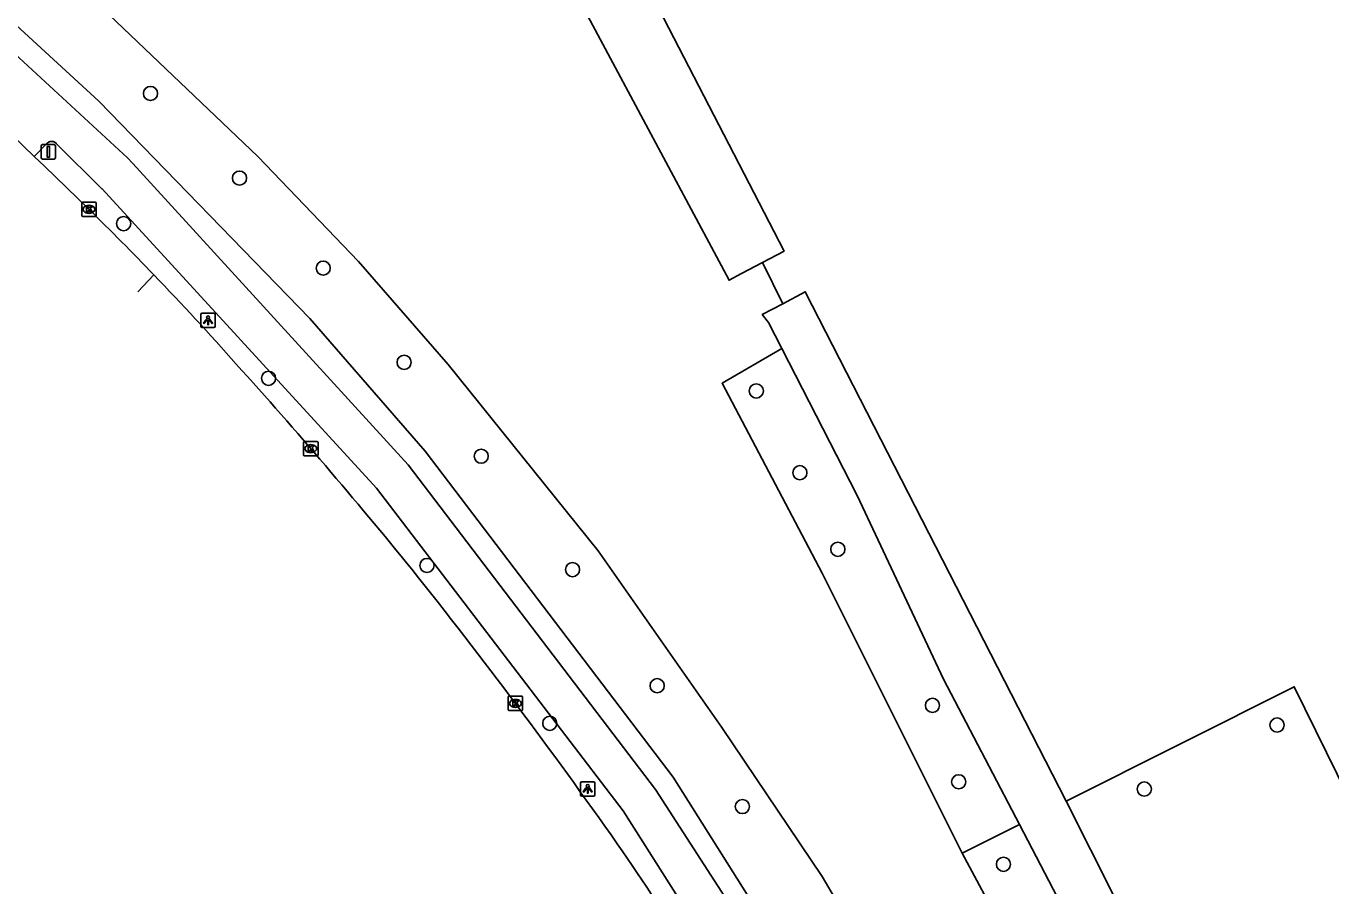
# Model space of a CAD drawing. Extents: x 162722 to 165099, y 384721 to 386283.
# Drawn here: x 163445 to 163535.2, y 385170.8 to 385230.3 of the extents above; entities that cross this region are included whole.
import ezdxf

# ---------------------------------------------------------------- set-up
doc = ezdxf.new("R2010")
doc.units = 0
for name, color, linetype in [('IMGEO_Berm_groen', 7, 'Continuous'), ('IMGEO_Boom', 7, 'Continuous'), ('IMGEO_Fietspad_gesloten', 7, 'Continuous'), ('IMGEO_Grasland_agrarisch', 7, 'Continuous'), ('IMGEO_Hek', 7, 'Continuous'), ('IMGEO_Kolk', 7, 'Continuous'), ('IMGEO_Lichtpunt', 7, 'Continuous'), ('IMGEO_Loofbos', 7, 'Continuous'), ('IMGEO_Rijbaan_lokaal_gesloten', 7, 'Continuous'), ('IMGEO_Verkeersbordpaal', 7, 'Continuous'), ('IMGEO_Waterloop', 7, 'Continuous')]:
    doc.layers.add(name, color=color, linetype=linetype)

msp = doc.modelspace()

# ---------------------------------------------------------------- linework, layer by layer
at = {"layer": 'IMGEO_Berm_groen'}
msp.add_lwpolyline([(163519.097, 385128.692), (163505.675, 385153.038), (163497.177, 385166.511), (163489.71, 385178.351), (163472.561, 385200.893), (163464.607, 385210.068), (163450.028, 385225.1), (163438.302, 385235.875), (163416.097, 385254.616), (163390.479, 385274.017), (163360.062, 385295.459), (163332.074, 385313.779), (163322.62, 385319.541)], dxfattribs=at)
at = {"layer": 'IMGEO_Boom'}
for centre in [(163453.588, 385225.624), (163459.738, 385219.772), (163451.731, 385216.624), (163465.521, 385213.549), (163471.115, 385207.034), (163461.747, 385205.928), (163495.448, 385205.057), (163476.442, 385200.542), (163498.459, 385199.405), (163501.082, 385194.109), (163472.69, 385192.993), (163482.751, 385192.703), (163488.6, 385184.679), (163507.62, 385183.318), (163481.18, 385182.08), (163531.434, 385181.961), (163509.435, 385178.036), (163522.259, 385177.537), (163494.485, 385176.324), (163512.529, 385172.332)]:
    msp.add_circle(centre, 0.489, dxfattribs=at)
at = {"layer": 'IMGEO_Fietspad_gesloten'}
for points in [[(163517.235, 385129.018), (163512.539, 385137.48), (163500, 385159.655), (163488.476, 385177.495), (163471.396, 385199.947), (163452.378, 385220.784), (163451.995, 385221.167), (163437.31, 385234.749), (163431.265, 385239.951), (163419.271, 385250), (163415.16, 385253.444), (163397.87, 385266.735), (163359.219, 385294.218), (163331.273, 385312.511)], [(163445.554, 385221.257), (163446.405, 385222.128), (163446.431, 385222.162), (163446.457, 385222.189), (163446.485, 385222.214), (163446.515, 385222.237), (163446.548, 385222.257), (163446.581, 385222.274), (163446.617, 385222.287), (163446.653, 385222.298), (163446.69, 385222.305), (163446.727, 385222.309), (163446.765, 385222.31), (163446.803, 385222.307), (163446.84, 385222.301), (163446.877, 385222.292), (163446.912, 385222.279), (163446.947, 385222.263), (163446.979, 385222.244), (163447.01, 385222.223), (163447.039, 385222.198), (163447.066, 385222.172), (163447.09, 385222.142), (163447.111, 385222.111), (163450.218, 385219.04), (163450.241, 385219.017), (163469.207, 385198.327), (163486.25, 385176.026), (163500, 385154.344)]]:
    msp.add_lwpolyline(points, dxfattribs=at)
at = {"layer": 'IMGEO_Grasland_agrarisch'}
for points in [[(163331.679, 385320.001), (163351.366, 385307.212), (163369.498, 385295.197), (163393.951, 385277.615), (163404.532, 385269.349), (163415.175, 385261.4), (163429.65, 385250), (163439.273, 385241.763), (163448.294, 385233.4), (163461.015, 385221.262), (163467.958, 385214.015), (163474.165, 385206.88), (163484.521, 385193.992), (163493.059, 385181.779), (163500, 385171.494), (163501.474, 385168.972), (163501.432, 385168.948), (163508.658, 385154.922)], [(163497.279, 385211.085), (163495.872, 385213.936)]]:
    msp.add_lwpolyline(points, dxfattribs=at)
at = {"layer": 'IMGEO_Hek'}
for points in [[(163497.279, 385211.085), (163495.872, 385213.936)], [(163513.629, 385175.073), (163509.685, 385173.094)]]:
    msp.add_lwpolyline(points, dxfattribs=at)
at = {"layer": 'IMGEO_Kolk'}
for p, q in [((163448.834, 385217.188), (163448.834, 385218.04)), ((163448.909, 385218.114), (163449.761, 385218.114)), ((163449.835, 385218.04), (163449.835, 385217.188)), ((163449.761, 385217.114), (163448.909, 385217.114)), ((163449.345, 385217.334), (163449.32, 385217.334)), ((163449.322, 385217.894), (163449.347, 385217.894)), ((163464.162, 385200.643), (163464.162, 385201.495)), ((163464.237, 385201.569), (163465.089, 385201.569)), ((163464.65, 385201.349), (163464.675, 385201.349)), ((163465.163, 385201.495), (163465.163, 385200.643)), ((163465.089, 385200.569), (163464.237, 385200.569)), ((163464.673, 385200.789), (163464.648, 385200.789)), ((163478.303, 385183.028), (163478.303, 385183.88)), ((163478.378, 385183.954), (163479.23, 385183.954)), ((163478.791, 385183.734), (163478.816, 385183.734)), ((163479.304, 385183.88), (163479.304, 385183.028)), ((163479.23, 385182.954), (163478.378, 385182.954)), ((163478.814, 385183.174), (163478.789, 385183.174))]:
    msp.add_line(p, q, dxfattribs=at)
for points in [[(163448.834, 385217.188), (163448.834, 385218.04)], [(163448.909, 385218.114), (163449.761, 385218.114)], [(163449.835, 385218.04), (163449.835, 385217.188)], [(163449.761, 385217.114), (163448.909, 385217.114)], [(163449.155, 385217.814), (163449.278, 385217.814), (163449.278, 385217.663), (163449.408, 385217.814), (163449.572, 385217.814), (163449.426, 385217.663), (163449.579, 385217.414), (163449.427, 385217.414), (163449.342, 385217.578), (163449.278, 385217.511), (163449.278, 385217.414), (163449.155, 385217.414), (163449.155, 385217.814)], [(163464.162, 385200.643), (163464.162, 385201.495)], [(163464.237, 385201.569), (163465.089, 385201.569)], [(163464.483, 385201.269), (163464.606, 385201.269), (163464.606, 385201.118), (163464.736, 385201.269), (163464.9, 385201.269), (163464.754, 385201.118), (163464.907, 385200.869), (163464.755, 385200.869), (163464.67, 385201.033), (163464.606, 385200.966), (163464.606, 385200.869), (163464.483, 385200.869), (163464.483, 385201.269)], [(163465.163, 385201.495), (163465.163, 385200.643)], [(163465.089, 385200.569), (163464.237, 385200.569)], [(163478.303, 385183.028), (163478.303, 385183.88)], [(163478.378, 385183.954), (163479.23, 385183.954)], [(163479.304, 385183.88), (163479.304, 385183.028)], [(163479.23, 385182.954), (163478.378, 385182.954)], [(163478.624, 385183.654), (163478.747, 385183.654), (163478.747, 385183.503), (163478.877, 385183.654), (163479.041, 385183.654), (163478.895, 385183.503), (163479.048, 385183.254), (163478.896, 385183.254), (163478.811, 385183.418), (163478.747, 385183.351), (163478.747, 385183.254), (163478.624, 385183.254), (163478.624, 385183.654)]]:
    msp.add_lwpolyline(points, dxfattribs=at)
for centre, start, end in [((163448.911, 385218.038), 91.55205, 178.44795), ((163448.911, 385218.038), 91.55205, 178.44795), ((163449.759, 385218.038), 1.55205, 88.44795), ((163449.759, 385218.038), 1.55205, 88.44795), ((163448.911, 385217.19), 181.55205, 268.44795), ((163448.911, 385217.19), 181.55205, 268.44795), ((163449.759, 385217.19), 271.55205, 358.44795), ((163449.759, 385217.19), 271.55205, 358.44795), ((163464.239, 385201.493), 91.55205, 178.44795), ((163464.239, 385201.493), 91.55205, 178.44795), ((163465.087, 385201.493), 1.55205, 88.44795), ((163465.087, 385201.493), 1.55205, 88.44795), ((163464.239, 385200.645), 181.55205, 268.44795), ((163464.239, 385200.645), 181.55205, 268.44795), ((163465.087, 385200.645), 271.55205, 358.44795), ((163465.087, 385200.645), 271.55205, 358.44795), ((163478.38, 385183.878), 91.55205, 178.44795), ((163478.38, 385183.878), 91.55205, 178.44795), ((163479.228, 385183.878), 1.55205, 88.44795), ((163479.228, 385183.878), 1.55205, 88.44795), ((163478.38, 385183.03), 181.55205, 268.44795), ((163478.38, 385183.03), 181.55205, 268.44795), ((163479.228, 385183.03), 271.55205, 358.44795), ((163479.228, 385183.03), 271.55205, 358.44795)]:
    msp.add_arc(centre, 0.0765, start, end, dxfattribs=at)
for centre, major_axis, ratio, start_param, end_param in [((163449.321, 385217.614), (-0.387, 0.002), 0.722429, 4.712389, 7.853982), ((163449.346, 385217.614), (-0.39, 0.002), 0.717154, 1.570796, 4.712389), ((163464.649, 385201.069), (-0.387, 0.002), 0.722429, 4.712389, 7.853982), ((163464.674, 385201.069), (-0.39, 0.002), 0.717154, 1.570796, 4.712389), ((163478.79, 385183.454), (-0.387, 0.002), 0.722429, 4.712389, 7.853982), ((163478.815, 385183.454), (-0.39, 0.002), 0.717154, 1.570796, 4.712389)]:
    msp.add_ellipse(centre, major_axis=major_axis, ratio=ratio, start_param=start_param, end_param=end_param, dxfattribs=at)
at = {"layer": 'IMGEO_Lichtpunt'}
for p, q in [((163457.066, 385210.34), (163457.066, 385209.533)), ((163457.066, 385210.34), (163457.066, 385209.533)), ((163457.968, 385210.435), (163457.16, 385210.435)), ((163457.968, 385210.435), (163457.16, 385210.435)), ((163458.062, 385209.533), (163458.062, 385210.34)), ((163458.062, 385209.533), (163458.062, 385210.34)), ((163457.16, 385209.439), (163457.968, 385209.439)), ((163457.16, 385209.439), (163457.968, 385209.439)), ((163483.301, 385177.946), (163483.301, 385177.139)), ((163483.301, 385177.946), (163483.301, 385177.139)), ((163484.203, 385178.041), (163483.395, 385178.041)), ((163484.203, 385178.041), (163483.395, 385178.041)), ((163484.297, 385177.139), (163484.297, 385177.946)), ((163484.297, 385177.139), (163484.297, 385177.946)), ((163483.395, 385177.045), (163484.203, 385177.045)), ((163483.395, 385177.045), (163484.203, 385177.045))]:
    msp.add_line(p, q, dxfattribs=at)
for points in [[(163457.44, 385210.004), (163457.479, 385209.976), (163457.291, 385209.714), (163457.253, 385209.741), (163457.44, 385210.004)], [(163457.542, 385209.956), (163457.589, 385209.956), (163457.589, 385209.634), (163457.542, 385209.634), (163457.542, 385209.956)], [(163457.652, 385209.976), (163457.69, 385210.003), (163457.877, 385209.741), (163457.838, 385209.713), (163457.652, 385209.976)], [(163483.675, 385177.61), (163483.714, 385177.582), (163483.526, 385177.32), (163483.488, 385177.347), (163483.675, 385177.61)], [(163483.777, 385177.562), (163483.824, 385177.562), (163483.824, 385177.24), (163483.777, 385177.24), (163483.777, 385177.562)], [(163483.887, 385177.582), (163483.925, 385177.609), (163484.112, 385177.347), (163484.073, 385177.319), (163483.887, 385177.582)]]:
    msp.add_lwpolyline(points, dxfattribs=at)
for centre in [(163457.565, 385210.138), (163483.8, 385177.744)]:
    msp.add_circle(centre, 0.0994, dxfattribs=at)
for centre, start, end in [((163457.16, 385210.34), 90, 180), ((163457.16, 385210.34), 90, 180), ((163457.968, 385210.34), 0, 90), ((163457.968, 385210.34), 0, 90), ((163457.16, 385209.533), 180, 270), ((163457.16, 385209.533), 180, 270), ((163457.968, 385209.533), 270, 0), ((163457.968, 385209.533), 270, 360), ((163483.395, 385177.946), 90, 180), ((163483.395, 385177.946), 90, 180), ((163484.203, 385177.946), 0, 90), ((163484.203, 385177.946), 0, 90), ((163483.395, 385177.139), 180, 270), ((163483.395, 385177.139), 180, 270), ((163484.203, 385177.139), 270, 0), ((163484.203, 385177.139), 270, 360)]:
    msp.add_arc(centre, 0.0946, start, end, dxfattribs=at)
at = {"layer": 'IMGEO_Loofbos'}
for points in [[(163509.685, 385173.094), (163500, 385192.449), (163493.083, 385205.585), (163497.22, 385207.997)], [(163586.815, 385170.647), (163549.817, 385151.65), (163548.985, 385151.331), (163532.622, 385184.602), (163516.858, 385176.692)], [(163513.629, 385175.073), (163509.685, 385173.094)], [(163509.685, 385173.094), (163517.137, 385159.192)]]:
    msp.add_lwpolyline(points, dxfattribs=at)
at = {"layer": 'IMGEO_Rijbaan_lokaal_gesloten'}
for points in [[(163445.554, 385221.257), (163444.058, 385222.708)], [(163449.331, 385217.616), (163446.256, 385220.589), (163445.554, 385221.257)], [(163453.824, 385213.08), (163452.723, 385211.915)]]:
    msp.add_lwpolyline(points, dxfattribs=at)
for centre, radius, start, end in [((163303.203, 385068.38), 208.865, 43.8514, 45.60287), ((163305.541, 385070.433), 205.757, 41.55251, 43.89019), ((163181.108, 384956.652), 374.357, 39.09531, 41.95211), ((163161.149, 384945.642), 396.811, 35.08983, 38.51165), ((163270.512, 385024.979), 261.725, 30.40879, 34.64135)]:
    msp.add_arc(centre, radius, start, end, dxfattribs=at)
at = {"layer": 'IMGEO_Verkeersbordpaal'}
for p, q in [((163446.036, 385221.188), (163446.036, 385221.988)), ((163446.036, 385221.988), (163446.036, 385221.188)), ((163446.136, 385222.088), (163446.926, 385222.088)), ((163446.926, 385222.088), (163446.136, 385222.088)), ((163447.026, 385221.988), (163447.026, 385221.188)), ((163447.026, 385221.188), (163447.026, 385221.988)), ((163446.926, 385221.088), (163446.136, 385221.088)), ((163446.136, 385221.088), (163446.926, 385221.088))]:
    msp.add_line(p, q, dxfattribs=at)
msp.add_lwpolyline([(163446.456, 385221.963), (163446.606, 385221.963), (163446.606, 385221.213), (163446.456, 385221.213), (163446.456, 385221.963)], dxfattribs=at)
for centre, start, end in [((163446.136, 385221.988), 90, 180), ((163446.136, 385221.988), 90, 180), ((163446.926, 385221.988), 0, 90), ((163446.926, 385221.988), 360, 90), ((163446.136, 385221.188), 180, 270), ((163446.136, 385221.188), 180, 270), ((163446.926, 385221.188), 270, 0), ((163446.926, 385221.188), 270, 0)]:
    msp.add_arc(centre, 0.1, start, end, dxfattribs=at)
at = {"layer": 'IMGEO_Waterloop'}
for points in [[(163495.872, 385213.936), (163494.43, 385213.182), (163493.574, 385212.707), (163466.333, 385263.668), (163446.394, 385302.575), (163439.775, 385315.019), (163430.866, 385332.295), (163418.998, 385356.422), (163412.169, 385370.092)], [(163495.872, 385213.936), (163497.372, 385214.721), (163476.929, 385254.305)], [(163516.858, 385176.692), (163498.832, 385211.909), (163497.279, 385211.085)], [(163497.22, 385207.997), (163496.302, 385209.795), (163495.86, 385210.332), (163497.279, 385211.085)], [(163497.22, 385207.997), (163502.415, 385197.824), (163508.382, 385185.128), (163513.629, 385175.073)], [(163516.858, 385176.692), (163523.558, 385163.381), (163525.083, 385161.006), (163528.189, 385155.095), (163528.635, 385154.641), (163531.561, 385148.452), (163533.724, 385144.472), (163534.279, 385143.191), (163534.385, 385142.583), (163533.803, 385142.001), (163533.168, 385141.604), (163532.056, 385141.525), (163531.263, 385142.001), (163530.642, 385142.718), (163519.086, 385163.872), (163517.41, 385167.828), (163513.629, 385175.073)]]:
    msp.add_lwpolyline(points, dxfattribs=at)

doc.saveas('drawing.dxf')
